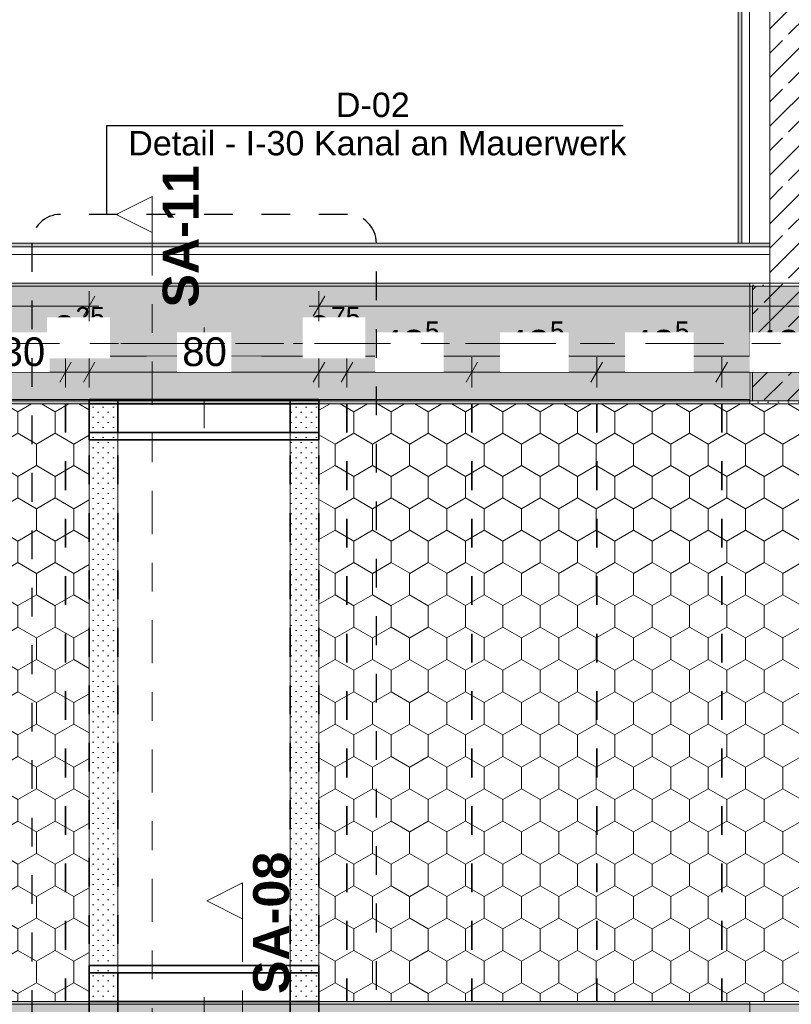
# Model space of a CAD drawing. Header units: metres. Extents: x -3.6 to 85.2, y -11 to 16.8.
# Tile 420 of 508: x 44.6 to 47.3, y 6 to 9.4. Entities that reach past the tile are written whole.
import ezdxf

# ---------------------------------------------------------------- set-up
doc = ezdxf.new("R2010")
doc.units = ezdxf.units.M
doc.header["$MEASUREMENT"] = 0
for name, pattern in [('Achse', [0.2, 0.1, -0.05, 0, -0.05]), ('Punktlinie eng', [0.0375, 0.0125, -0.025]), ('Punktlinie weit', [0.06, 0.01, -0.05]), ('Schnittlinie', [0.3, 0.15, -0.075, 0, -0.075]), ('Strichlinie doppelt', [0.546806, 0.264583, -0.105833, 0.070556, -0.105833]), ('Strichlinie eng', [0.115, 0.075, -0.04]), ('Untersicht', [0.1, 0.075, -0.025]), ('Wipeout_Contour', [1, 0, -1])]:
    doc.linetypes.add(name, pattern=pattern)
for name, color, linetype in [('154 - Bemaßung_ Beschriftung.Ausbau - Deckenspiegel', 7, 'Continuous'), ('203 - Marker.Schnitt - Ausbaudetail SA', 7, 'Continuous'), ('208 - Marker.Detail', 7, 'Continuous'), ('451 - Universal.Achsen Raster', 7, 'Continuous'), ('605 - Struktur.Wand Innen', 7, 'Continuous'), ('607 - Struktur.Stütze', 7, 'Continuous'), ('608 - Struktur.Träger', 7, 'Continuous'), ('Abbruch_605 - Struktur.Wand Innen', 7, 'Continuous'), ('Neubau_605 - Struktur.Wand Innen', 7, 'Continuous'), ('Neubau_651 - Abdeckung.Decke abgehängt_ bekleidet', 7, 'Continuous'), ('Neubau_653 - Abdeckung.TB Verkofferung', 7, 'Continuous')]:
    doc.layers.add(name, color=color, linetype=linetype)
doc.styles.add('ERSTELLTER_STIL_1', font='txt')
doc.styles.add('ERSTELLTER_STIL_2', font='txt')
doc.linetypes.add('Abbruch 1', pattern='A,0,[1,2022.0244.A_L5A-PL04.03_iB_Deckenspiegel 1.OG1.Shx,S=0.001984,R=0,X=0,Y=0],-0.25,0', length=0.25)
doc.dimstyles.new('ERSTELLTER_STIL__1', dxfattribs={"dimtxt": 0.1, "dimasz": 0.0532, "dimexe": 0.18, "dimexo": 0.0625, "dimgap": 0, "dimtad": 1, "dimtih": 1, "dimtoh": 1, "dimzin": 0, "dimdsep": 46, "dimtxsty": 'ERSTELLTER_STIL_2', "dimblk": 'ARROWHEAD_2', "dimblk1": 'ARROWHEAD_2', "dimblk2": 'ARROWHEAD_2', "dimcen": 0.09, "dimse1": 1, "dimse2": 1, "dimclrd": 7, "dimclre": 7, "dimclrt": 7, "dimazin": 0, "dimtfac": 1, "dimtdec": 4, "dimtmove": 0, "dimatfit": 3, "dimfxl": 1, "dimtolj": 1, "dimtzin": 0, "dimarcsym": 0})
doc.dimstyles.new('ERSTELLTER_STIL__2', dxfattribs={"dimtxt": 0.1, "dimasz": 0.0532, "dimexe": 0.18, "dimexo": 0.0625, "dimgap": 0, "dimtad": 1, "dimtih": 1, "dimtoh": 1, "dimzin": 0, "dimdsep": 46, "dimtxsty": 'ERSTELLTER_STIL_2', "dimblk": 'ARROWHEAD_2', "dimblk1": 'ARROWHEAD_2', "dimblk2": 'ARROWHEAD_2', "dimcen": 0.09, "dimse1": 1, "dimse2": 1, "dimclrd": 7, "dimclre": 7, "dimclrt": 7, "dimazin": 0, "dimtfac": 1, "dimtdec": 4, "dimtmove": 2, "dimatfit": 3, "dimfxl": 1, "dimtolj": 1, "dimtzin": 0, "dimarcsym": 0})
pattern_1 = [(45, (0, 0), (-0.01767767, 0.01767767), [0, -0.025])]
pattern_2 = [(45, (0, 0), (-0.08485281, 0.08485281), []), (45, (-0.04243, 0.04243), (-0.08485281, 0.08485281), [0.09, -0.03])]
pattern_3 = [(90, (0, 0), (-0.12990375, 0), [0.075, -0.15]), (90, (-0.06495, 0.1125), (-0.12990375, 0), [0.075, -0.15]), (150, (5e-18, 0.075), (0.06495188, 0.11249995), [0.075, -0.15]), (150, (-0.1299, 0.075), (0.06495188, 0.11249995), [0.075, -0.15]), (210, (0, 0), (-0.06495187, 0.11249995), [0.075, -0.15]), (210, (-0.1299, 8e-18), (-0.06495187, 0.11249995), [0.075, -0.15])]

# ---------------------------------------------------------------- blocks, each defined once
blk = doc.blocks.new('*D340')
at = {"layer": '154 - Bemaßung_ Beschriftung.Ausbau - Deckenspiegel', "color": 7, "linetype": 'Continuous', "lineweight": 5}
for p, q in [((44.5077, 8.235), (44.4673, 8.165)), ((44.4875, 8.1475), (44.4875, 8.2525)), ((44.8077, 8.235), (44.7673, 8.165)), ((44.7875, 8.1475), (44.7875, 8.2525)), ((44.4875, 8.2), (44.7875, 8.2))]:
    blk.add_line(p, q, dxfattribs=at)
at = {"color": 254, "linetype": 'Wipeout_Contour', "lineweight": 0, "ltscale": 181.598399}
blk.add_wipeout([(44.5429, 8.2012), (44.7321, 8.2012), (44.7321, 8.3387), (44.5429, 8.3387)], dxfattribs=at).dxf.layer = '154 - Bemaßung_ Beschriftung.Ausbau - Deckenspiegel'
at = {"layer": '154 - Bemaßung_ Beschriftung.Ausbau - Deckenspiegel', "color": 7, "lineweight": 5, "insert": (44.5616, 8.22), "char_height": 0.1, "attachment_point": 7, "style": 'ERSTELLTER_STIL_2'}
blk.add_mtext('\\A1;{\\pql;\\fArial|b0|i0|c0|p38;30}', dxfattribs=at)
at = {"color": 254, "linetype": 'Wipeout_Contour', "lineweight": 0, "ltscale": 182.401936}
blk.add_wipeout([(44.7231, 8.2488), (44.942, 8.2488), (44.942, 8.3916), (44.7231, 8.3916)], dxfattribs=at).dxf.layer = '154 - Bemaßung_ Beschriftung.Ausbau - Deckenspiegel'
at = {"layer": '154 - Bemaßung_ Beschriftung.Ausbau - Deckenspiegel', "color": 7, "lineweight": 5, "insert": (44.7445, 8.2686), "char_height": 0.1, "attachment_point": 7, "style": 'ERSTELLTER_STIL_2'}
blk.add_mtext('\\A1;{\\pql;\\fArial|b0|i0|c0|p38;8\\fArial|b0|i0|c0|p38;\\A1{\\H.66x;\\S25^  ;}}', dxfattribs=at)
blk = doc.blocks.new('ARROWHEAD_2')
at = {"color": 0, "linetype": 'Continuous', "lineweight": 0}
for p, q in [((-0.378, -0.655), (0.378, 0.655)), ((0, 0), (-1, 0))]:
    blk.add_line(p, q, dxfattribs=at)
blk = doc.blocks.new('*D341')
at = {"layer": '154 - Bemaßung_ Beschriftung.Ausbau - Deckenspiegel', "color": 7, "linetype": 'Continuous', "lineweight": 5}
for p, q in [((44.8077, 8.235), (44.7673, 8.165)), ((44.7875, 8.1475), (44.7875, 8.2525)), ((44.8902, 8.235), (44.8498, 8.165)), ((44.87, 8.1475), (44.87, 8.2525)), ((44.7875, 8.2), (44.87, 8.2))]:
    blk.add_line(p, q, dxfattribs=at)
at = {"color": 254, "linetype": 'Wipeout_Contour', "lineweight": 0, "ltscale": 182.401936}
blk.add_wipeout([(44.7231, 8.2488), (44.942, 8.2488), (44.942, 8.3916), (44.7231, 8.3916)], dxfattribs=at).dxf.layer = '154 - Bemaßung_ Beschriftung.Ausbau - Deckenspiegel'
blk = doc.blocks.new('*D342')
at = {"layer": '154 - Bemaßung_ Beschriftung.Ausbau - Deckenspiegel', "color": 7, "linetype": 'Continuous', "lineweight": 5}
for p, q in [((44.8902, 8.235), (44.8498, 8.165)), ((44.87, 8.1475), (44.87, 8.2525)), ((45.6902, 8.235), (45.6498, 8.165)), ((45.67, 8.1475), (45.67, 8.2525)), ((44.87, 8.2), (45.67, 8.2))]:
    blk.add_line(p, q, dxfattribs=at)
at = {"color": 254, "linetype": 'Wipeout_Contour', "lineweight": 0, "ltscale": 182.401936}
blk.add_wipeout([(44.7231, 8.2488), (44.942, 8.2488), (44.942, 8.3916), (44.7231, 8.3916)], dxfattribs=at).dxf.layer = '154 - Bemaßung_ Beschriftung.Ausbau - Deckenspiegel'
at = {"color": 254, "linetype": 'Wipeout_Contour', "lineweight": 0, "ltscale": 185.903358}
blk.add_wipeout([(45.6131, 8.2488), (45.832, 8.2488), (45.832, 8.3916), (45.6131, 8.3916)], dxfattribs=at).dxf.layer = '154 - Bemaßung_ Beschriftung.Ausbau - Deckenspiegel'
at = {"color": 254, "linetype": 'Wipeout_Contour', "lineweight": 0, "ltscale": 184.086524}
blk.add_wipeout([(45.1754, 8.2012), (45.3646, 8.2012), (45.3646, 8.3387), (45.1754, 8.3387)], dxfattribs=at).dxf.layer = '154 - Bemaßung_ Beschriftung.Ausbau - Deckenspiegel'
at = {"layer": '154 - Bemaßung_ Beschriftung.Ausbau - Deckenspiegel', "color": 7, "lineweight": 5, "char_height": 0.1, "attachment_point": 7, "style": 'ERSTELLTER_STIL_2'}
for s, insert in [('\\A1;{\\pql;\\fArial|b0|i0|c0|p38;9\\fArial|b0|i0|c0|p38;\\A1{\\H.66x;\\S75^  ;}}', (45.6346, 8.2686)), ('\\A1;{\\pql;\\fArial|b0|i0|c0|p38;80}', (45.1941, 8.22))]:
    blk.add_mtext(s, dxfattribs=dict(at, insert=insert))
blk = doc.blocks.new('*D343')
at = {"layer": '154 - Bemaßung_ Beschriftung.Ausbau - Deckenspiegel', "color": 7, "linetype": 'Continuous', "lineweight": 5}
for p, q in [((45.6902, 8.235), (45.6498, 8.165)), ((45.67, 8.1475), (45.67, 8.2525)), ((45.7877, 8.235), (45.7473, 8.165)), ((45.7675, 8.1475), (45.7675, 8.2525)), ((45.67, 8.2), (45.7675, 8.2))]:
    blk.add_line(p, q, dxfattribs=at)
at = {"color": 254, "linetype": 'Wipeout_Contour', "lineweight": 0, "ltscale": 185.903358}
blk.add_wipeout([(45.6131, 8.2488), (45.832, 8.2488), (45.832, 8.3916), (45.6131, 8.3916)], dxfattribs=at).dxf.layer = '154 - Bemaßung_ Beschriftung.Ausbau - Deckenspiegel'
blk = doc.blocks.new('*D344')
at = {"layer": '154 - Bemaßung_ Beschriftung.Ausbau - Deckenspiegel', "color": 7, "linetype": 'Continuous', "lineweight": 5}
for p, q in [((45.7877, 8.235), (45.7473, 8.165)), ((45.7675, 8.1475), (45.7675, 8.2525)), ((46.2227, 8.235), (46.1823, 8.165)), ((46.2025, 8.1475), (46.2025, 8.2525)), ((45.7675, 8.2), (46.2025, 8.2))]:
    blk.add_line(p, q, dxfattribs=at)
at = {"layer": '154 - Bemaßung_ Beschriftung.Ausbau - Deckenspiegel', "color": 7, "lineweight": 5, "insert": (45.8841, 8.2183), "char_height": 0.1, "attachment_point": 7, "style": 'ERSTELLTER_STIL_2'}
blk.add_mtext('\\A1;{\\pql;\\fArial|b0|i0|c0|p38;43\\fArial|b0|i0|c0|p38;\\A1{\\H.66x;\\S5^  ;}}', dxfattribs=at)
at = {"color": 254, "linetype": 'Wipeout_Contour', "lineweight": 0, "ltscale": 185.903358}
blk.add_wipeout([(45.6131, 8.2488), (45.832, 8.2488), (45.832, 8.3916), (45.6131, 8.3916)], dxfattribs=at).dxf.layer = '154 - Bemaßung_ Beschriftung.Ausbau - Deckenspiegel'
at = {"color": 254, "linetype": 'Wipeout_Contour', "lineweight": 0, "ltscale": 186.900404}
blk.add_wipeout([(45.8653, 8.2012), (46.1047, 8.2012), (46.1047, 8.3387), (45.8653, 8.3387)], dxfattribs=at).dxf.layer = '154 - Bemaßung_ Beschriftung.Ausbau - Deckenspiegel'
blk = doc.blocks.new('*D345')
at = {"layer": '154 - Bemaßung_ Beschriftung.Ausbau - Deckenspiegel', "color": 7, "linetype": 'Continuous', "lineweight": 5}
for p, q in [((46.2227, 8.235), (46.1823, 8.165)), ((46.2025, 8.1475), (46.2025, 8.2525)), ((46.6577, 8.235), (46.6173, 8.165)), ((46.6375, 8.1475), (46.6375, 8.2525)), ((46.2025, 8.2), (46.6375, 8.2))]:
    blk.add_line(p, q, dxfattribs=at)
at = {"layer": '154 - Bemaßung_ Beschriftung.Ausbau - Deckenspiegel', "color": 7, "lineweight": 5, "insert": (46.3191, 8.2183), "char_height": 0.1, "attachment_point": 7, "style": 'ERSTELLTER_STIL_2'}
blk.add_mtext('\\A1;{\\pql;\\fArial|b0|i0|c0|p38;43\\fArial|b0|i0|c0|p38;\\A1{\\H.66x;\\S5^  ;}}', dxfattribs=at)
at = {"color": 254, "linetype": 'Wipeout_Contour', "lineweight": 0, "ltscale": 188.613107}
blk.add_wipeout([(46.3003, 8.2012), (46.5397, 8.2012), (46.5397, 8.3387), (46.3003, 8.3387)], dxfattribs=at).dxf.layer = '154 - Bemaßung_ Beschriftung.Ausbau - Deckenspiegel'
blk = doc.blocks.new('*D346')
at = {"layer": '154 - Bemaßung_ Beschriftung.Ausbau - Deckenspiegel', "color": 7, "linetype": 'Continuous', "lineweight": 5}
for p, q in [((46.6577, 8.235), (46.6173, 8.165)), ((46.6375, 8.1475), (46.6375, 8.2525)), ((47.0927, 8.235), (47.0523, 8.165)), ((47.0725, 8.1475), (47.0725, 8.2525)), ((46.6375, 8.2), (47.0725, 8.2))]:
    blk.add_line(p, q, dxfattribs=at)
at = {"layer": '154 - Bemaßung_ Beschriftung.Ausbau - Deckenspiegel', "color": 7, "lineweight": 5, "insert": (46.7541, 8.2183), "char_height": 0.1, "attachment_point": 7, "style": 'ERSTELLTER_STIL_2'}
blk.add_mtext('\\A1;{\\pql;\\fArial|b0|i0|c0|p38;43\\fArial|b0|i0|c0|p38;\\A1{\\H.66x;\\S5^  ;}}', dxfattribs=at)
at = {"color": 254, "linetype": 'Wipeout_Contour', "lineweight": 0, "ltscale": 190.326306}
blk.add_wipeout([(46.7353, 8.2012), (46.9747, 8.2012), (46.9747, 8.3387), (46.7353, 8.3387)], dxfattribs=at).dxf.layer = '154 - Bemaßung_ Beschriftung.Ausbau - Deckenspiegel'
blk = doc.blocks.new('*D347')
at = {"layer": '154 - Bemaßung_ Beschriftung.Ausbau - Deckenspiegel', "color": 7, "linetype": 'Continuous', "lineweight": 5}
for p, q in [((47.0927, 8.235), (47.0523, 8.165)), ((47.0725, 8.1475), (47.0725, 8.2525)), ((47.5277, 8.235), (47.4873, 8.165)), ((47.5075, 8.1475), (47.5075, 8.2525)), ((47.0725, 8.2), (47.5075, 8.2))]:
    blk.add_line(p, q, dxfattribs=at)
at = {"layer": '154 - Bemaßung_ Beschriftung.Ausbau - Deckenspiegel', "color": 7, "lineweight": 5, "insert": (47.1891, 8.2183), "char_height": 0.1, "attachment_point": 7, "style": 'ERSTELLTER_STIL_2'}
blk.add_mtext('\\A1;{\\pql;\\fArial|b0|i0|c0|p38;43\\fArial|b0|i0|c0|p38;\\A1{\\H.66x;\\S5^  ;}}', dxfattribs=at)
at = {"color": 254, "linetype": 'Wipeout_Contour', "lineweight": 0, "ltscale": 192.039986}
blk.add_wipeout([(47.1703, 8.2012), (47.4097, 8.2012), (47.4097, 8.3387), (47.1703, 8.3387)], dxfattribs=at).dxf.layer = '154 - Bemaßung_ Beschriftung.Ausbau - Deckenspiegel'
blk = doc.blocks.new('*D439')
at = {"layer": '154 - Bemaßung_ Beschriftung.Ausbau - Deckenspiegel', "color": 7, "linetype": 'Continuous', "lineweight": 5}
for p, q in [((40.205, 8.3775), (40.205, 8.4825)), ((44.87, 8.3775), (44.87, 8.4825)), ((40.2252, 8.465), (40.1848, 8.395)), ((44.8498, 8.395), (44.8902, 8.465)), ((40.1707, 8.43), (40.205, 8.43)), ((40.205, 8.43), (44.87, 8.43)), ((44.87, 8.43), (44.9042, 8.43))]:
    blk.add_line(p, q, dxfattribs=at)
at = {"color": 254, "linetype": 'Wipeout_Contour', "lineweight": 0, "ltscale": 173.523285}
blk.add_wipeout([(42.3607, 8.4312), (42.7143, 8.4312), (42.7143, 8.5687), (42.3607, 8.5687)], dxfattribs=at).dxf.layer = '154 - Bemaßung_ Beschriftung.Ausbau - Deckenspiegel'
at = {"layer": '154 - Bemaßung_ Beschriftung.Ausbau - Deckenspiegel', "color": 7, "lineweight": 5, "insert": (42.3794, 8.4306), "char_height": 0.1, "attachment_point": 7, "style": 'ERSTELLTER_STIL_2'}
blk.add_mtext('\\A1;{\\pql;\\fArial|b0|i0|c0|p38;4,66\\fArial|b0|i0|c0|p38;\\A1{\\H.66x;\\S5^  ;}}', dxfattribs=at)
blk = doc.blocks.new('*D440')
at = {"layer": '154 - Bemaßung_ Beschriftung.Ausbau - Deckenspiegel', "color": 7, "linetype": 'Continuous', "lineweight": 5}
for p, q in [((45.67, 8.3775), (45.67, 8.4825)), ((50.8575, 8.3775), (50.8575, 8.4825)), ((45.6902, 8.465), (45.6498, 8.395)), ((50.8373, 8.395), (50.8777, 8.465)), ((45.6358, 8.43), (45.67, 8.43)), ((45.67, 8.43), (50.8575, 8.43)), ((50.8575, 8.43), (50.8917, 8.43))]:
    blk.add_line(p, q, dxfattribs=at)
at = {"color": 254, "linetype": 'Wipeout_Contour', "lineweight": 0, "ltscale": 196.034623}
blk.add_wipeout([(48.0619, 8.4312), (48.4656, 8.4312), (48.4656, 8.5687), (48.0619, 8.5687)], dxfattribs=at).dxf.layer = '154 - Bemaßung_ Beschriftung.Ausbau - Deckenspiegel'
at = {"layer": '154 - Bemaßung_ Beschriftung.Ausbau - Deckenspiegel', "color": 7, "lineweight": 5, "insert": (48.0806, 8.4306), "char_height": 0.1, "attachment_point": 7, "style": 'ERSTELLTER_STIL_2'}
blk.add_mtext('\\A1;{\\pql;\\fArial|b0|i0|c0|p38;5,18\\fArial|b0|i0|c0|p38;\\A1{\\H.66x;\\S75^  ;}}', dxfattribs=at)

msp = doc.modelspace()

# ---------------------------------------------------------------- hatches: boundary and pattern name
at = {"layer": '605 - Struktur.Wand Innen', "linetype": 'Continuous', "lineweight": 0, "true_color": 0x000000}
h = msp.add_hatch(dxfattribs=at)
h.set_pattern_fill('Beton__Stahlbeton_0001', color=18, style=0, pattern_type=2)
h.set_pattern_definition(pattern_2)
h.paths.add_polyline_path([(47.41, 13), (47.24, 13), (47.24, 8.5), (47.41, 8.5)])
at = {"layer": '607 - Struktur.Stütze', "linetype": 'Continuous', "lineweight": 0, "true_color": 0x000000}
h = msp.add_hatch(dxfattribs=at)
h.set_pattern_fill('Gips_0001', color=18, style=0, pattern_type=2)
h.set_pattern_definition(pattern_1)
h.paths.add_polyline_path([(47.17, 8.09), (47.49, 8.09), (47.49, 8.51), (47.41, 8.51), (47.41, 8.5), (47.48, 8.5), (47.48, 8.1), (47.18, 8.1), (47.18, 8.5), (47.24, 8.5), (47.24, 8.51), (47.17, 8.51)])
h = msp.add_hatch(dxfattribs=at)
h.set_pattern_fill('Beton__Stahlbeton_0001', color=18, style=0, pattern_type=2)
h.set_pattern_definition(pattern_2)
h.paths.add_polyline_path([(47.18, 8.1), (47.48, 8.1), (47.48, 8.5), (47.18, 8.5)])
h = msp.add_hatch(dxfattribs=at)
h.set_pattern_fill('Gips_0001', color=18, style=0, pattern_type=2)
h.set_pattern_definition(pattern_1)
h.paths.add_polyline_path([(47.49, 6.01), (47.17, 6.01), (47.17, 5.2775), (47.18, 5.2775), (47.18, 6), (47.48, 6), (47.48, 5.2), (47.385, 5.2), (47.385, 5.19), (47.49, 5.19)])
at = {"layer": '608 - Struktur.Träger', "linetype": 'Continuous', "lineweight": 0, "true_color": 0x000000}
h = msp.add_hatch(dxfattribs=at)
h.set_pattern_fill('Gips_0001', color=18, style=0, pattern_type=2)
h.set_pattern_definition(pattern_1)
h.paths.add_polyline_path([(47.17, 8.51), (40.29, 8.51), (40.29, 8.5), (47.17, 8.5)])
h = msp.add_hatch(dxfattribs=at)
h.set_pattern_fill('Beton__Stahlbeton_0001', color=18, style=0, pattern_type=2)
h.set_pattern_definition(pattern_2)
h.paths.add_polyline_path([(0.69, 6), (0.38, 6), (0.38, 5.8), (0.69, 5.8), (7.57, 5.8), (7.89, 5.8), (11.17, 5.8), (11.49, 5.8), (14.86, 5.8), (15.02, 5.8), (18.37, 5.8), (18.69, 5.8), (22.04, 5.8), (22.2, 5.8), (25.57, 5.8), (25.89, 5.8), (32.77, 5.8), (33.09, 5.8), (36.46, 5.8), (36.6, 5.8), (39.97, 5.8), (40.29, 5.8), (47.17, 5.8), (47.49, 5.8), (54.37, 5.8), (54.69, 5.8), (58.06, 5.8), (58.195, 5.8), (61.57, 5.8), (61.88, 5.8), (61.88, 6), (61.57, 6), (54.69, 6), (54.37, 6), (50.9225, 6), (50.8575, 6), (47.49, 6), (47.17, 6), (40.29, 6), (39.97, 6), (33.09, 6), (32.77, 6), (25.89, 6), (25.57, 6), (18.69, 6), (18.37, 6), (11.49, 6), (11.17, 6), (7.89, 6), (7.57, 6)])
h = msp.add_hatch(dxfattribs=at)
h.set_pattern_fill('Gips_0001', color=18, style=0, pattern_type=2)
h.set_pattern_definition(pattern_1)
h.paths.add_polyline_path([(40.29, 6.01), (40.29, 6), (47.17, 6), (47.17, 6.01)])
at = {"layer": 'Neubau_605 - Struktur.Wand Innen', "linetype": 'Continuous', "lineweight": 0, "true_color": 0x000000}
for points in [[(45.47, 8.2555), (45.07, 8.2555), (45.27, 8.1802)], [(45.07, 8.105), (45.47, 8.105), (45.27, 8.1802)]]:
    msp.add_hatch(color=18, dxfattribs=at).paths.add_polyline_path(points)
at = {"layer": 'Neubau_651 - Abdeckung.Decke abgehängt_ bekleidet', "linetype": 'Continuous', "lineweight": 13, "true_color": 0xffbfbf}
h = msp.add_hatch(dxfattribs=at)
h.set_pattern_fill('sechseckig_0001', color=254, style=0, pattern_type=2)
h.set_pattern_definition(pattern_3)
h.paths.add_polyline_path([(40.205, 8.09), (40.205, 6.01), (44.87, 6.01), (44.87, 8.09)])
h.paths.add_polyline_path([(40.5875, 7.39), (41.2875, 7.39), (41.2875, 6.71), (40.5875, 6.71)], flags=0)
h.paths.add_polyline_path([(43.7875, 7.39), (44.4875, 7.39), (44.4875, 6.71), (43.7875, 6.71)], flags=0)
h = msp.add_hatch(dxfattribs=at)
h.set_pattern_fill('sechseckig_0001', color=254, style=0, pattern_type=2)
h.set_pattern_definition(pattern_3)
h.paths.add_polyline_path([(45.67, 6.135), (45.67, 6.01), (50.8575, 6.01), (50.8575, 8.09), (45.67, 8.09)])
h.paths.add_polyline_path([(48.8125, 7.39), (49.5125, 7.39), (49.5125, 6.71), (48.8125, 6.71)], flags=0)
at = {"layer": 'Neubau_653 - Abdeckung.TB Verkofferung', "linetype": 'Continuous', "lineweight": 0, "true_color": 0x000000}
h = msp.add_hatch(dxfattribs=at)
h.set_pattern_fill('Gips_0001', color=18, style=0, pattern_type=2)
h.set_pattern_definition(pattern_1)
h.paths.add_polyline_path([(47.1425, 8.6495), (47.1425, 12.69), (47.13, 12.69), (47.13, 8.6495)])
h = msp.add_hatch(dxfattribs=at)
h.set_pattern_fill('Gips_0001', color=18, style=0, pattern_type=2)
h.set_pattern_definition(pattern_1)
h.paths.add_polyline_path([(47.24, 8.6495), (40.21, 8.6495), (40.21, 8.637), (47.24, 8.637)])

# ---------------------------------------------------------------- linework, layer by layer
at = {"layer": '203 - Marker.Schnitt - Ausbaudetail SA', "color": 7, "linetype": 'Schnittlinie', "lineweight": 13}
msp.add_line((45.4045, 6.2975), (45.4045, 4.763), dxfattribs=at)
at = {"layer": '208 - Marker.Detail', "color": 30, "linetype": 'Continuous', "lineweight": 25, "true_color": 0xff6e00}
for p, q in [((44.9299, 9.0594), (44.9299, 8.7495)), ((44.9299, 9.0594), (44.9799, 9.0594)), ((44.9799, 9.0594), (46.7299, 9.0594))]:
    msp.add_line(p, q, dxfattribs=at)
at = {"layer": '605 - Struktur.Wand Innen', "color": 7, "linetype": 'Continuous', "lineweight": 18, "flags": 128}
msp.add_lwpolyline([(47.24, 13), (47.24, 8.5)], dxfattribs=at)
at = {"layer": '605 - Struktur.Wand Innen', "color": 7, "linetype": 'Continuous', "lineweight": 13, "flags": 128}
for points in [[(45.47, 8.2555), (45.07, 8.2555)], [(45.07, 8.105), (45.47, 8.105)]]:
    msp.add_lwpolyline(points, dxfattribs=at)
at = {"layer": '607 - Struktur.Stütze', "color": 7, "linetype": 'Continuous', "lineweight": 5, "flags": 128}
for points in [[(47.24, 8.51), (47.17, 8.51), (47.17, 8.09), (47.49, 8.09), (47.49, 8.51), (47.41, 8.51)], [(47.385, 5.19), (47.49, 5.19), (47.49, 6.01), (47.17, 6.01), (47.17, 5.2775)]]:
    msp.add_lwpolyline(points, dxfattribs=at)
at = {"layer": '607 - Struktur.Stütze', "color": 7, "linetype": 'Continuous', "lineweight": 13, "flags": 128}
msp.add_lwpolyline([(47.18, 8.1), (47.48, 8.1), (47.48, 8.5), (47.18, 8.5)], close=True, dxfattribs=at)
at = {"layer": '608 - Struktur.Träger', "color": 7, "linetype": 'Continuous', "lineweight": 13}
for p, q in [((0.38, 8.51), (61.88, 8.51)), ((47.17, 8.5), (40.29, 8.5)), ((47.49, 8.5), (47.17, 8.5)), ((0.38, 6.01), (61.88, 6.01)), ((47.17, 6), (40.29, 6)), ((47.49, 6), (47.17, 6))]:
    msp.add_line(p, q, dxfattribs=at)
at = {"layer": '608 - Struktur.Träger', "color": 7, "linetype": 'Continuous', "lineweight": 5}
for p, q in [((47.17, 8.51), (40.29, 8.51)), ((47.17, 8.51), (47.17, 8.5)), ((47.17, 6.01), (40.29, 6.01)), ((47.17, 6.01), (47.17, 6))]:
    msp.add_line(p, q, dxfattribs=at)
at = {"layer": '608 - Struktur.Träger', "color": 7, "linetype": 'Achse', "lineweight": 9}
msp.add_line((0.38, 8.3), (61.88, 8.3), dxfattribs=at)
at = {"layer": 'Abbruch_605 - Struktur.Wand Innen', "color": 160, "linetype": 'Abbruch 1', "lineweight": 5, "true_color": 0x3232ff}
for p, q in [((45.27, 8.005), (45.27, 8.3555)), ((45.27, 6.025), (45.27, 5.66))]:
    msp.add_line(p, q, dxfattribs=at)
at = {"layer": 'Abbruch_605 - Struktur.Wand Innen', "color": 7, "linetype": 'Abbruch 1', "lineweight": 13}
for p, q in [((45.07, 8.2555), (45.07, 8.105)), ((45.47, 8.105), (45.47, 8.2555))]:
    msp.add_line(p, q, dxfattribs=at)
at = {"layer": 'Neubau_605 - Struktur.Wand Innen', "color": 1, "linetype": 'Strichlinie eng', "lineweight": 9}
for p, q in [((45.47, 8.105), (45.07, 8.2555)), ((45.07, 8.105), (45.47, 8.2555))]:
    msp.add_line(p, q, dxfattribs=at)
at = {"layer": 'Neubau_651 - Abdeckung.Decke abgehängt_ bekleidet', "color": 1, "linetype": 'Punktlinie weit', "lineweight": 13, "flags": 128}
for points in [[(40.205, 8.09), (40.205, 6.01), (44.87, 6.01), (44.87, 8.09)], [(45.67, 6.135), (45.67, 6.01), (50.8575, 6.01), (50.8575, 8.09), (45.67, 8.09)]]:
    msp.add_lwpolyline(points, close=True, dxfattribs=at)
at = {"layer": 'Neubau_653 - Abdeckung.TB Verkofferung', "color": 1, "linetype": 'Continuous', "lineweight": 9}
for p, q in [((47.13, 8.6495), (47.13, 12.69)), ((47.24, 8.6495), (47.24, 12.69)), ((47.24, 8.6495), (40.21, 8.6495)), ((47.24, 8.6495), (47.13, 8.6495)), ((47.24, 8.6495), (47.24, 8.2555)), ((47.24, 8.2555), (40.21, 8.2555))]:
    msp.add_line(p, q, dxfattribs=at)
at = {"layer": 'Neubau_653 - Abdeckung.TB Verkofferung', "color": 1, "linetype": 'Continuous', "lineweight": 5}
for p, q in [((47.13, 12.69), (47.13, 8.6495)), ((47.1425, 12.69), (47.1425, 8.6495)), ((47.1695, 12.69), (47.1695, 8.6495)), ((47.24, 8.6495), (40.21, 8.6495)), ((47.24, 8.637), (40.21, 8.637)), ((47.24, 8.61), (40.21, 8.61)), ((47.24, 8.51), (40.21, 8.51)), ((44.97, 6.01), (44.87, 6.01)), ((45.67, 6.01), (45.57, 6.01))]:
    msp.add_line(p, q, dxfattribs=at)
at = {"layer": 'Neubau_653 - Abdeckung.TB Verkofferung', "color": 1, "linetype": 'Continuous', "lineweight": 5, "flags": 128}
for points in [[(47.1695, 8.6495), (47.1425, 8.6495), (47.13, 8.6495)], [(47.24, 8.6495), (47.24, 8.637), (47.24, 8.61), (47.24, 8.51)]]:
    msp.add_lwpolyline(points, dxfattribs=at)
at = {"layer": 'Neubau_653 - Abdeckung.TB Verkofferung', "color": 1, "linetype": 'Continuous', "lineweight": 35, "flags": 128}
for points in [[(44.97, 7.99), (44.97, 8.09), (44.87, 8.09), (44.87, 7.99)], [(45.67, 7.99), (45.67, 8.09), (45.57, 8.09), (45.57, 7.99)], [(44.87, 7.99), (44.97, 7.99)], [(44.87, 7.99), (44.87, 7.965), (45.67, 7.965), (45.67, 7.99)], [(45.57, 7.99), (44.97, 7.99)], [(44.97, 7.99), (45.57, 7.99)], [(45.57, 7.99), (45.67, 7.99)], [(44.87, 6.11), (44.87, 6.135), (45.67, 6.135), (45.67, 6.11)], [(44.87, 6.11), (44.97, 6.11)], [(44.97, 6.11), (44.97, 6.01), (44.87, 6.01), (44.87, 6.11)], [(45.57, 6.11), (44.97, 6.11)], [(45.57, 6.11), (44.97, 6.11)], [(44.97, 6.01), (44.97, 6.11)], [(45.57, 6.11), (45.67, 6.11)], [(45.67, 6.11), (45.67, 6.01), (45.57, 6.01), (45.57, 6.11)], [(45.57, 6.11), (45.57, 6.01)], [(44.87, 6.01), (44.97, 6.01)], [(44.87, 6.01), (44.87, 5.925)], [(44.97, 6.01), (45.57, 6.01)], [(44.97, 6.01), (44.97, 5.925)], [(45.57, 6.01), (45.57, 5.925)], [(45.57, 6.01), (45.67, 6.01)], [(45.67, 6.01), (45.67, 5.925)]]:
    msp.add_lwpolyline(points, dxfattribs=at)
at = {"layer": 'Neubau_653 - Abdeckung.TB Verkofferung', "color": 1, "linetype": 'Untersicht', "lineweight": 35, "flags": 128}
for points in [[(44.87, 6.01), (44.97, 6.01)], [(45.57, 6.01), (45.67, 6.01)]]:
    msp.add_lwpolyline(points, dxfattribs=at)

# ---------------------------------------------------------------- texts
at = {"layer": '203 - Marker.Schnitt - Ausbaudetail SA', "color": 7, "lineweight": 13, "insert": (45.5678, 6.0359), "char_height": 0.125, "attachment_point": 7, "rotation": 90, "style": 'ERSTELLTER_STIL_1'}
msp.add_mtext('\\A1;{\\pql;\\pt0;\\fArial|b1|i0|c0|p38;SA-08}', dxfattribs=at)
at = {"layer": '208 - Marker.Detail', "color": 30, "lineweight": 25, "true_color": 0xff6e00, "char_height": 0.085, "style": 'ERSTELLTER_STIL_2'}
for s, insert, attachment_point in [('\\A1;{\\pql;\\fArial|b0|i0|c0|p38;D-02}', (45.729, 9.0872), 7), ('\\A1;{\\pql;\\fArial|b0|i0|c0|p38;Detail - I-30 Kanal an Mauerwerk}', (45.0059, 9.04), 1)]:
    msp.add_mtext(s, dxfattribs=dict(at, insert=insert, attachment_point=attachment_point))

# ---------------------------------------------------------------- next in the draw order: wipeouts: each hides what was drawn before it
at = {"color": 254, "linetype": 'Wipeout_Contour', "lineweight": 0, "ltscale": 136.929114}
msp.add_wipeout([(45.4045, 6.4225), (45.2795, 6.36), (45.4045, 6.2975)], dxfattribs=at).dxf.layer = '203 - Marker.Schnitt - Ausbaudetail SA'
at = {"color": 254, "linetype": 'Wipeout_Contour', "lineweight": 0, "ltscale": 177.954996}
msp.add_wipeout([(47.17, 8.2555), (40.29, 8.2555), (40.29, 8.105), (47.17, 8.105)], dxfattribs=at).dxf.layer = '605 - Struktur.Wand Innen'

# ---------------------------------------------------------------- next in the draw order: hatches: boundary and pattern name
at = {"layer": '608 - Struktur.Träger', "linetype": 'Continuous', "lineweight": 0, "true_color": 0x000000}
h = msp.add_hatch(dxfattribs=at)
h.set_pattern_fill('Beton__Stahlbeton_0001', color=18, style=0, pattern_type=2)
h.set_pattern_definition(pattern_2)
h.paths.add_polyline_path([(0.69, 8.5), (0.38, 8.5), (0.38, 8.1), (0.69, 8.1), (7.57, 8.1), (7.89, 8.1), (11.17, 8.1), (11.49, 8.1), (14.77, 8.1), (15.09, 8.1), (18.37, 8.1), (18.69, 8.1), (25.57, 8.1), (25.89, 8.1), (29.25, 8.1), (29.39, 8.1), (32.77, 8.1), (33.09, 8.1), (36.47, 8.1), (36.59, 8.1), (39.97, 8.1), (40.29, 8.1), (47.17, 8.1), (47.49, 8.1), (50.77, 8.1), (51.09, 8.1), (54.37, 8.1), (54.69, 8.1), (61.57, 8.1), (61.88, 8.1), (61.88, 8.5), (61.57, 8.5), (58.195, 8.5), (58.05, 8.5), (54.69, 8.5), (54.37, 8.5), (51.09, 8.5), (50.77, 8.5), (47.49, 8.5), (47.17, 8.5), (40.29, 8.5), (39.97, 8.5), (36.59, 8.5), (36.47, 8.5), (33.09, 8.5), (32.77, 8.5), (29.39, 8.5), (29.25, 8.5), (25.89, 8.5), (25.57, 8.5), (22.2, 8.5), (22.05, 8.5), (18.69, 8.5), (18.37, 8.5), (15.09, 8.5), (14.77, 8.5), (11.49, 8.5), (11.17, 8.5), (7.89, 8.5), (7.57, 8.5)])
h = msp.add_hatch(dxfattribs=at)
h.set_pattern_fill('Gips_0001', color=18, style=0, pattern_type=2)
h.set_pattern_definition(pattern_1)
h.paths.add_polyline_path([(47.17, 8.1), (40.29, 8.1), (40.29, 8.09), (47.17, 8.09)])
at = {"layer": 'Neubau_653 - Abdeckung.TB Verkofferung', "linetype": 'Continuous', "lineweight": 0, "true_color": 0x000000}
h = msp.add_hatch(dxfattribs=at)
h.set_pattern_fill('Gips_0001', color=18, style=0, pattern_type=2)
h.set_pattern_definition(pattern_1)
h.paths.add_polyline_path([(44.97, 6.01), (44.97, 8.09), (44.87, 8.09), (44.87, 6.01)])
h = msp.add_hatch(dxfattribs=at)
h.set_pattern_fill('Gips_0001', color=18, style=0, pattern_type=2)
h.set_pattern_definition(pattern_1)
h.paths.add_polyline_path([(45.67, 6.01), (45.67, 8.09), (45.57, 8.09), (45.57, 6.01)])

# ---------------------------------------------------------------- next in the draw order: linework, layer by layer
at = {"layer": '203 - Marker.Schnitt - Ausbaudetail SA', "color": 7, "linetype": 'Continuous', "lineweight": 13, "flags": 128}
msp.add_lwpolyline([(45.4045, 6.4225), (45.4045, 6.2975), (45.2795, 6.36)], close=True, dxfattribs=at)
at = {"layer": '605 - Struktur.Wand Innen', "color": 7, "linetype": 'Continuous', "lineweight": 13, "flags": 128}
for points in [[(45.07, 8.2555), (40.29, 8.2555)], [(47.17, 8.2555), (45.47, 8.2555)], [(40.29, 8.105), (45.07, 8.105)], [(45.47, 8.105), (47.17, 8.105)]]:
    msp.add_lwpolyline(points, dxfattribs=at)
at = {"layer": '608 - Struktur.Träger', "color": 7, "linetype": 'Continuous', "lineweight": 13}
msp.add_line((0.38, 8.09), (61.88, 8.09), dxfattribs=at)
at = {"layer": '608 - Struktur.Träger', "color": 7, "linetype": 'Continuous', "lineweight": 5}
for p, q in [((47.17, 8.09), (40.29, 8.09)), ((47.17, 8.1), (47.17, 8.09))]:
    msp.add_line(p, q, dxfattribs=at)
at = {"layer": '608 - Struktur.Träger', "color": 7, "linetype": 'Continuous', "lineweight": 13, "flags": 128}
msp.add_lwpolyline([(61.88, 8.1), (61.57, 8.1), (54.69, 8.1), (54.37, 8.1), (51.09, 8.1), (50.77, 8.1), (47.49, 8.1), (47.17, 8.1), (40.29, 8.1), (39.97, 8.1), (36.59, 8.1), (36.47, 8.1), (33.09, 8.1), (32.77, 8.1), (29.39, 8.1)], dxfattribs=at)
at = {"layer": 'Neubau_651 - Abdeckung.Decke abgehängt_ bekleidet', "color": 1, "linetype": 'Achse', "lineweight": 35}
for p, q in [((44.7875, 8.09), (44.7875, 6.01)), ((45.7675, 8.09), (45.7675, 6.01)), ((46.2025, 8.09), (46.2025, 6.01)), ((46.6375, 8.09), (46.6375, 6.01)), ((47.0725, 8.09), (47.0725, 6.01))]:
    msp.add_line(p, q, dxfattribs=at)
at = {"layer": 'Neubau_653 - Abdeckung.TB Verkofferung', "color": 1, "linetype": 'Continuous', "lineweight": 5}
for p, q in [((44.97, 8.09), (44.87, 8.09)), ((44.87, 8.09), (44.87, 6.01)), ((44.97, 8.09), (44.97, 6.01)), ((45.67, 8.09), (45.57, 8.09)), ((45.57, 8.09), (45.57, 6.01)), ((45.67, 8.09), (45.67, 6.01))]:
    msp.add_line(p, q, dxfattribs=at)
at = {"layer": 'Neubau_653 - Abdeckung.TB Verkofferung', "color": 1, "linetype": 'Continuous', "lineweight": 35, "flags": 128}
for points in [[(44.87, 8.105), (44.97, 8.105)], [(44.87, 8.09), (44.87, 8.105)], [(44.97, 8.09), (44.87, 8.09)], [(44.97, 8.105), (45.57, 8.105)], [(44.97, 8.09), (44.97, 8.105)], [(44.97, 8.09), (45.57, 8.09)], [(44.97, 7.99), (44.97, 8.09)], [(45.57, 8.09), (45.57, 8.105)], [(45.57, 8.105), (45.67, 8.105)], [(45.57, 8.09), (45.57, 7.99)], [(45.67, 8.09), (45.57, 8.09)], [(45.67, 8.09), (45.67, 8.105)]]:
    msp.add_lwpolyline(points, dxfattribs=at)
at = {"layer": 'Neubau_653 - Abdeckung.TB Verkofferung', "color": 1, "linetype": 'Untersicht', "lineweight": 35, "flags": 128}
for points in [[(44.87, 8.09), (44.97, 8.09)], [(44.87, 6.01), (44.87, 8.09)], [(44.97, 6.01), (44.97, 8.09)], [(45.57, 6.01), (45.57, 8.09)], [(45.57, 8.09), (45.67, 8.09)], [(45.67, 6.01), (45.67, 8.09)]]:
    msp.add_lwpolyline(points, dxfattribs=at)

# ---------------------------------------------------------------- next in the draw order: dimensions: what is measured, and where the dimension line sits
at = {"layer": '154 - Bemaßung_ Beschriftung.Ausbau - Deckenspiegel', "color": 7, "linetype": 'Continuous', "lineweight": 5}
dim = msp.add_linear_dim(base=(44.7875, 8.2), p1=(44.4875, 8.09), p2=(44.7875, 8.09), dimstyle='ERSTELLTER_STIL__1', dxfattribs=at)
dim.commit()
dim.dimension.update_dxf_attribs({"geometry": '*D340', "text_midpoint": (44.6378, 8.27), "dimtype": 160})

# ---------------------------------------------------------------- next in the draw order: dimensions: what is measured, and where the dimension line sits
dim = msp.add_linear_dim(base=(44.87, 8.2), p1=(44.7875, 8.09), p2=(44.87, 8.09), dimstyle='ERSTELLTER_STIL__2', dxfattribs=at)
dim.commit()
dim.dimension.update_dxf_attribs({"geometry": '*D341', "text_midpoint": (44.9558, 8.3202), "dimtype": 160})

# ---------------------------------------------------------------- next in the draw order: dimensions: what is measured, and where the dimension line sits
dim = msp.add_linear_dim(base=(45.67, 8.2), p1=(44.87, 8.09), p2=(45.67, 8.09), dimstyle='ERSTELLTER_STIL__1', dxfattribs=at)
dim.commit()
dim.dimension.update_dxf_attribs({"geometry": '*D342', "text_midpoint": (45.2703, 8.27), "dimtype": 160})

# ---------------------------------------------------------------- next in the draw order: linework, layer by layer
at = {"layer": '203 - Marker.Schnitt - Ausbaudetail SA', "color": 7, "linetype": 'Schnittlinie', "lineweight": 13}
msp.add_line((45.0893, 8.687), (45.0893, 5.013), dxfattribs=at)

# ---------------------------------------------------------------- next in the draw order: texts
at = {"layer": '203 - Marker.Schnitt - Ausbaudetail SA', "color": 7, "lineweight": 13, "insert": (45.2526, 8.4254), "char_height": 0.125, "attachment_point": 7, "rotation": 90, "style": 'ERSTELLTER_STIL_1'}
msp.add_mtext('\\A1;{\\pql;\\pt0;\\fArial|b1|i0|c0|p38;SA-11}', dxfattribs=at)

# ---------------------------------------------------------------- next in the draw order: dimensions: what is measured, and where the dimension line sits
at = {"layer": '154 - Bemaßung_ Beschriftung.Ausbau - Deckenspiegel', "color": 7, "linetype": 'Continuous', "lineweight": 5}
for base, p1, p2, dimstyle, picture, middle in [((44.86999, 8.42998), (40.20497, 8.09998), (44.86999, 8.08998), 'ERSTELLTER_STIL__1', '*D439', (42.64435, 8.49998)), ((45.7675, 8.2), (45.67, 8.09), (45.7675, 8.09), 'ERSTELLTER_STIL__2', '*D343', (45.8458, 8.3202))]:
    dim = msp.add_linear_dim(base=base, p1=p1, p2=p2, dimstyle=dimstyle, dxfattribs=at)
    dim.commit()
    dim.dimension.update_dxf_attribs({"geometry": picture, "text_midpoint": middle, "dimtype": 160})

# ---------------------------------------------------------------- next in the draw order: linework, layer by layer
at = {"layer": '208 - Marker.Detail', "color": 30, "linetype": 'Punktlinie eng', "lineweight": 25, "true_color": 0xff6e00}
msp.add_line((44.67, 8.6495), (44.67, 5.0505), dxfattribs=at)
msp.add_arc((44.77, 8.6495), 0.1, 90, 180, dxfattribs=at)

# ---------------------------------------------------------------- next in the draw order: dimensions: what is measured, and where the dimension line sits
at = {"layer": '154 - Bemaßung_ Beschriftung.Ausbau - Deckenspiegel', "color": 7, "linetype": 'Continuous', "lineweight": 5}
dim = msp.add_linear_dim(base=(46.2024999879, 8.1999822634), p1=(45.7674999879, 8.0899822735), p2=(46.2024999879, 8.0899822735), dimstyle='ERSTELLTER_STIL__1', dxfattribs=at)
dim.commit()
dim.dimension.update_dxf_attribs({"geometry": '*D344', "text_midpoint": (46.0953662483, 8.2699822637), "dimtype": 160})

# ---------------------------------------------------------------- next in the draw order: wipeouts: each hides what was drawn before it
at = {"color": 254, "linetype": 'Wipeout_Contour', "lineweight": 0, "ltscale": 137.182246}
msp.add_wipeout([(45.0893, 8.812), (44.9643, 8.7495), (45.0893, 8.687)], dxfattribs=at).dxf.layer = '203 - Marker.Schnitt - Ausbaudetail SA'

# ---------------------------------------------------------------- next in the draw order: linework, layer by layer
at = {"layer": '203 - Marker.Schnitt - Ausbaudetail SA', "color": 7, "linetype": 'Continuous', "lineweight": 13, "flags": 128}
msp.add_lwpolyline([(45.0893, 8.812), (45.0893, 8.687), (44.9643, 8.7495)], close=True, dxfattribs=at)

# ---------------------------------------------------------------- next in the draw order: dimensions: what is measured, and where the dimension line sits
at = {"layer": '154 - Bemaßung_ Beschriftung.Ausbau - Deckenspiegel', "color": 7, "linetype": 'Continuous', "lineweight": 5}
dim = msp.add_linear_dim(base=(46.6374999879, 8.1999822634), p1=(46.2024999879, 8.0899822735), p2=(46.6374999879, 8.0899822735), dimstyle='ERSTELLTER_STIL__1', dxfattribs=at)
dim.commit()
dim.dimension.update_dxf_attribs({"geometry": '*D345', "text_midpoint": (46.5303662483, 8.2699822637), "dimtype": 160})

# ---------------------------------------------------------------- next in the draw order: dimensions: what is measured, and where the dimension line sits
dim = msp.add_linear_dim(base=(47.0724999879, 8.1999822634), p1=(46.6374999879, 8.0899822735), p2=(47.0724999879, 8.0899822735), dimstyle='ERSTELLTER_STIL__1', dxfattribs=at)
dim.commit()
dim.dimension.update_dxf_attribs({"geometry": '*D346', "text_midpoint": (46.9653662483, 8.2699822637), "dimtype": 160})

# ---------------------------------------------------------------- next in the draw order: dimensions: what is measured, and where the dimension line sits
dim = msp.add_linear_dim(base=(47.5074999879, 8.1999822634), p1=(47.0724999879, 8.0899822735), p2=(47.5074999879, 8.0899822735), dimstyle='ERSTELLTER_STIL__1', dxfattribs=at)
dim.commit()
dim.dimension.update_dxf_attribs({"geometry": '*D347', "text_midpoint": (47.4003662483, 8.2699822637), "dimtype": 160})

# ---------------------------------------------------------------- next in the draw order: dimensions: what is measured, and where the dimension line sits
dim = msp.add_linear_dim(base=(50.8575, 8.43), p1=(45.67, 8.09), p2=(50.8575, 8.1), dimstyle='ERSTELLTER_STIL__1', dxfattribs=at)
dim.commit()
dim.dimension.update_dxf_attribs({"geometry": '*D440', "text_midpoint": (48.3837, 8.5), "dimtype": 160})

# ---------------------------------------------------------------- next in the draw order: linework, layer by layer
at = {"layer": '208 - Marker.Detail', "color": 30, "linetype": 'Punktlinie eng', "lineweight": 25, "true_color": 0xff6e00}
for p, q in [((45.77, 8.7495), (44.77, 8.7495)), ((45.87, 5.0505), (45.87, 8.6495))]:
    msp.add_line(p, q, dxfattribs=at)
msp.add_arc((45.77, 8.6495), 0.1, 0, 90, dxfattribs=at)
at = {"layer": '451 - Universal.Achsen Raster', "color": 160, "linetype": 'Strichlinie doppelt', "lineweight": 9, "true_color": 0x3232ff}
msp.add_line((64.935, 8.3), (-3.175, 8.3), dxfattribs=at)

doc.saveas('drawing.dxf')
